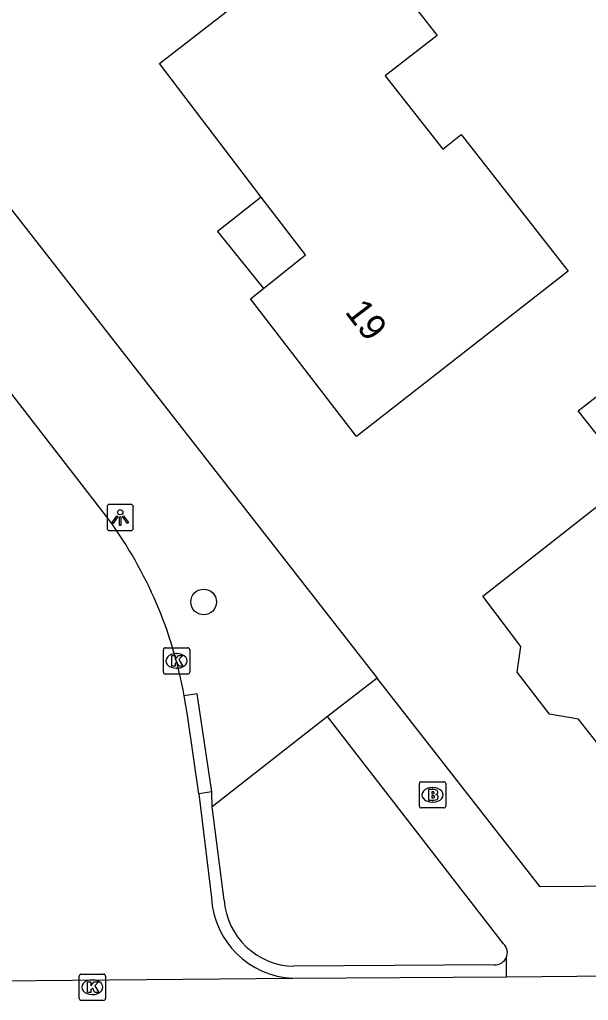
# Model space of a CAD drawing. Extents: x 157321 to 158827, y 386650 to 388532.
# Drawn here: x 158386.57 to 158408.2, y 387600.13 to 387637.46 of the extents above; entities that cross this region are included whole.
import ezdxf

# ---------------------------------------------------------------- set-up
doc = ezdxf.new("R2010")
doc.units = 0
for name, color, linetype in [('IMGEO_Boom', 7, 'Continuous'), ('IMGEO_Brandkraan', 7, 'Continuous'), ('IMGEO_Kolk', 7, 'Continuous'), ('IMGEO_Lichtpunt', 7, 'Continuous'), ('IMGEO_Pand', 7, 'Continuous'), ('IMGEO_Pand_nummerreeks', 7, 'Continuous'), ('IMGEO_Pand_overbouw', 7, 'Continuous'), ('IMGEO_Rijbaan_lokaal_gesloten', 7, 'Continuous'), ('IMGEO_Rijbaan_lokaal_open', 7, 'Continuous'), ('IMGEO_Voetpad_open', 7, 'Continuous')]:
    doc.layers.add(name, color=color, linetype=linetype)

msp = doc.modelspace()

# ---------------------------------------------------------------- linework, layer by layer
at = {"layer": 'IMGEO_Boom'}
msp.add_circle((158393.568, 387615.297), 0.489, dxfattribs=at)
at = {"layer": 'IMGEO_Brandkraan'}
for p, q in [((158401.772, 387607.527), (158401.772, 387608.379)), ((158401.847, 387608.453), (158402.699, 387608.453)), ((158402.26, 387608.233), (158402.285, 387608.233)), ((158402.773, 387608.379), (158402.773, 387607.527)), ((158402.699, 387607.453), (158401.847, 387607.453)), ((158402.283, 387607.673), (158402.258, 387607.673))]:
    msp.add_line(p, q, dxfattribs=at)
for points in [[(158401.772, 387607.527), (158401.772, 387608.379)], [(158401.847, 387608.453), (158402.699, 387608.453)], [(158402.12, 387608.153), (158402.12, 387607.753), (158402.333, 387607.753)], [(158402.351, 387608.153), (158402.12, 387608.153)], [(158402.773, 387608.379), (158402.773, 387607.527)], [(158402.299, 387608.072), (158402.245, 387608.072), (158402.245, 387607.996)], [(158402.245, 387607.996), (158402.298, 387607.996)], [(158402.307, 387607.92), (158402.245, 387607.92), (158402.245, 387607.839)], [(158402.245, 387607.839), (158402.307, 387607.839)], [(158402.699, 387607.453), (158401.847, 387607.453)]]:
    msp.add_lwpolyline(points, dxfattribs=at)
for centre, radius, start, end in [((158401.849, 387608.377), 0.0765, 91.552, 178.448), ((158401.849, 387608.377), 0.0765, 91.552, 178.448), ((158402.355, 387608.008), 0.145, 59.4692, 91.5367), ((158402.38, 387608.055), 0.0922, 285.5137, 58.1501), ((158402.697, 387608.377), 0.0765, 1.552, 88.448), ((158402.697, 387608.377), 0.0765, 1.552, 88.448), ((158402.3, 387608.034), 0.0379, 267.8285, 90.9355), ((158402.308, 387607.879), 0.0404, 269.8759, 90.5077), ((158402.339, 387608.004), 0.251, 268.6676, 293.5347), ((158402.385, 387607.863), 0.105, 301.3115, 78.989), ((158401.849, 387607.529), 0.0765, 181.552, 268.448), ((158401.849, 387607.529), 0.0765, 181.552, 268.448), ((158402.697, 387607.529), 0.0765, 271.552, 358.448), ((158402.697, 387607.529), 0.0765, 271.552, 358.448)]:
    msp.add_arc(centre, radius, start, end, dxfattribs=at)
for centre, major_axis, ratio, start_param, end_param in [((158402.259, 387607.953), (-0.387, 0.002), 0.722429, 4.712389, 7.853982), ((158402.284, 387607.953), (-0.39, 0.002), 0.717154, 1.570796, 4.712389)]:
    msp.add_ellipse(centre, major_axis=major_axis, ratio=ratio, start_param=start_param, end_param=end_param, dxfattribs=at)
at = {"layer": 'IMGEO_Kolk'}
for p, q in [((158392.036, 387612.626), (158392.036, 387613.478)), ((158392.111, 387613.552), (158392.963, 387613.552)), ((158392.524, 387613.332), (158392.549, 387613.332)), ((158393.037, 387613.478), (158393.037, 387612.626)), ((158392.547, 387612.772), (158392.522, 387612.772)), ((158392.963, 387612.552), (158392.111, 387612.552)), ((158388.836, 387600.203), (158388.836, 387601.055)), ((158388.911, 387601.129), (158389.763, 387601.129)), ((158389.837, 387601.055), (158389.837, 387600.203)), ((158389.324, 387600.909), (158389.349, 387600.909)), ((158389.347, 387600.349), (158389.322, 387600.349)), ((158389.763, 387600.129), (158388.911, 387600.129))]:
    msp.add_line(p, q, dxfattribs=at)
for points in [[(158392.036, 387612.626), (158392.036, 387613.478)], [(158392.111, 387613.552), (158392.963, 387613.552)], [(158393.037, 387613.478), (158393.037, 387612.626)], [(158392.357, 387613.252), (158392.48, 387613.252), (158392.48, 387613.101), (158392.61, 387613.252), (158392.774, 387613.252), (158392.628, 387613.101), (158392.781, 387612.852), (158392.629, 387612.852), (158392.544, 387613.016), (158392.48, 387612.949), (158392.48, 387612.852), (158392.357, 387612.852), (158392.357, 387613.252)], [(158392.963, 387612.552), (158392.111, 387612.552)], [(158388.836, 387600.203), (158388.836, 387601.055)], [(158388.911, 387601.129), (158389.763, 387601.129)], [(158389.837, 387601.055), (158389.837, 387600.203)], [(158389.157, 387600.829), (158389.28, 387600.829), (158389.28, 387600.678), (158389.41, 387600.829), (158389.574, 387600.829), (158389.428, 387600.678), (158389.581, 387600.429), (158389.429, 387600.429), (158389.344, 387600.593), (158389.28, 387600.526), (158389.28, 387600.429), (158389.157, 387600.429), (158389.157, 387600.829)], [(158389.763, 387600.129), (158388.911, 387600.129)]]:
    msp.add_lwpolyline(points, dxfattribs=at)
for centre, start, end in [((158392.113, 387613.476), 91.552, 178.448), ((158392.113, 387613.476), 91.552, 178.448), ((158392.961, 387613.476), 1.552, 88.448), ((158392.961, 387613.476), 1.552, 88.448), ((158392.113, 387612.628), 181.552, 268.448), ((158392.113, 387612.628), 181.552, 268.448), ((158392.961, 387612.628), 271.552, 358.448), ((158392.961, 387612.628), 271.552, 358.448), ((158388.913, 387601.053), 91.552, 178.448), ((158388.913, 387601.053), 91.552, 178.448), ((158389.761, 387601.053), 1.552, 88.448), ((158389.761, 387601.053), 1.552, 88.448), ((158388.913, 387600.205), 181.552, 268.448), ((158388.913, 387600.205), 181.552, 268.448), ((158389.761, 387600.205), 271.552, 358.448), ((158389.761, 387600.205), 271.552, 358.448)]:
    msp.add_arc(centre, 0.0765, start, end, dxfattribs=at)
for centre, major_axis, ratio, start_param, end_param in [((158392.523, 387613.052), (-0.387, 0.002), 0.722429, 4.712389, 7.853982), ((158392.548, 387613.052), (-0.39, 0.002), 0.717154, 1.570796, 4.712389), ((158389.323, 387600.629), (-0.387, 0.002), 0.722429, 4.712389, 7.853982), ((158389.348, 387600.629), (-0.39, 0.002), 0.717154, 1.570796, 4.712389)]:
    msp.add_ellipse(centre, major_axis=major_axis, ratio=ratio, start_param=start_param, end_param=end_param, dxfattribs=at)
at = {"layer": 'IMGEO_Lichtpunt'}
for p, q in [((158390.8, 387619.009), (158389.992, 387619.009)), ((158390.8, 387619.009), (158389.992, 387619.009)), ((158389.898, 387618.914), (158389.898, 387618.107)), ((158389.898, 387618.914), (158389.898, 387618.107)), ((158390.894, 387618.107), (158390.894, 387618.914)), ((158390.894, 387618.107), (158390.894, 387618.914)), ((158389.992, 387618.013), (158390.8, 387618.013)), ((158389.992, 387618.013), (158390.8, 387618.013))]:
    msp.add_line(p, q, dxfattribs=at)
for points in [[(158390.272, 387618.578), (158390.311, 387618.55), (158390.123, 387618.288), (158390.085, 387618.315), (158390.272, 387618.578)], [(158390.484, 387618.55), (158390.522, 387618.577), (158390.709, 387618.315), (158390.67, 387618.287), (158390.484, 387618.55)], [(158390.374, 387618.53), (158390.421, 387618.53), (158390.421, 387618.208), (158390.374, 387618.208), (158390.374, 387618.53)]]:
    msp.add_lwpolyline(points, dxfattribs=at)
msp.add_circle((158390.397, 387618.712), 0.0994, dxfattribs=at)
for centre, start, end in [((158389.992, 387618.914), 90, 180), ((158389.992, 387618.914), 90, 180), ((158390.8, 387618.914), 0, 90), ((158390.8, 387618.914), 0, 90), ((158389.992, 387618.107), 180, 270), ((158389.992, 387618.107), 180, 270), ((158390.8, 387618.107), 270, 0), ((158390.8, 387618.107), 270, 360)]:
    msp.add_arc(centre, 0.0946, start, end, dxfattribs=at)
at = {"layer": 'IMGEO_Pand'}
for points in [[(158407.428, 387627.888), (158403.314, 387624.671), (158399.375, 387621.591), (158395.351, 387626.837), (158395.843, 387627.231), (158397.436, 387628.507), (158395.757, 387630.709), (158391.883, 387635.789), (158395.827, 387638.864), (158398.969, 387641.313), (158402.444, 387636.864), (158400.476, 387635.326), (158402.659, 387632.531), (158403.368, 387633.085), (158407.428, 387627.888)], [(158414.14, 387627.494), (158417.832, 387622.75), (158414.59, 387620.228), (158417.974, 387615.879), (158414.953, 387613.524), (158414.81, 387612.513), (158413.248, 387611.295), (158412.228, 387611.4), (158409.223, 387609.052), (158407.827, 387610.839), (158406.726, 387611.029), (158405.491, 387612.624), (158405.634, 387613.603), (158404.183, 387615.521), (158409.863, 387619.983), (158407.807, 387622.566), (158414.14, 387627.494)]]:
    msp.add_lwpolyline(points, dxfattribs=at)
at = {"layer": 'IMGEO_Pand_overbouw'}
msp.add_lwpolyline([(158395.757, 387630.709), (158394.089, 387629.399), (158395.843, 387627.231), (158397.436, 387628.507)], close=True, dxfattribs=at)
at = {"layer": 'IMGEO_Rijbaan_lokaal_gesloten'}
for points in [[(158396.966, 387600.97), (158405.086, 387601.03)], [(158405.086, 387601.03), (158406.424, 387601.04), (158410.412, 387601.07)], [(158382.989, 387600.845), (158396.966, 387600.97)]]:
    msp.add_lwpolyline(points, dxfattribs=at)
at = {"layer": 'IMGEO_Rijbaan_lokaal_open'}
for points in [[(158389.961, 387618.432), (158385.521, 387624.158)], [(158393.38, 387607.997), (158392.952, 387610.991), (158392.83, 387611.724)], [(158393.38, 387607.997), (158393.866, 387604.036)]]:
    msp.add_lwpolyline(points, dxfattribs=at)
for centre, radius, start, end in [((158376.726, 387608.804), 16.367, 10.2777, 36.0349), ((158397.114, 387604.219), 3.253, 183.2335, 267.3983)]:
    msp.add_arc(centre, radius, start, end, dxfattribs=at)
at = {"layer": 'IMGEO_Voetpad_open'}
for points in [[(158347.37, 387683.007), (158347.562, 387679.856), (158400.164, 387612.4)], [(158400.164, 387612.4), (158398.284, 387610.934)], [(158460.027, 387604.748), (158433.346, 387604.526), (158433.352, 387604.648), (158406.364, 387604.45), (158400.164, 387612.4)], [(158393.874, 387608.069), (158393.324, 387611.796), (158392.83, 387611.724)], [(158398.284, 387610.934), (158393.888, 387607.493)], [(158404.975, 387602.287), (158398.284, 387610.934)], [(158393.874, 387608.069), (158393.38, 387607.997)], [(158393.888, 387607.493), (158393.874, 387608.069)], [(158394.346, 387603.946), (158393.888, 387607.493)], [(158405.086, 387601.03), (158405.081, 387601.762)], [(158404.621, 387601.487), (158397.002, 387601.428)]]:
    msp.add_lwpolyline(points, dxfattribs=at)
for centre, radius, start, end in [((158397.057, 387604.146), 2.719, 184.2211, 268.8345), ((158404.654, 387601.949), 0.466, 336.3418, 46.4879), ((158404.658, 387601.947), 0.462, 265.416, 336.3281)]:
    msp.add_arc(centre, radius, start, end, dxfattribs=at)

# ---------------------------------------------------------------- texts
at = {"layer": 'IMGEO_Pand_nummerreeks'}
msp.add_text('19', height=1, rotation=307.4904, dxfattribs=at).set_placement((158398.915, 387626.331))

doc.saveas('drawing.dxf')
